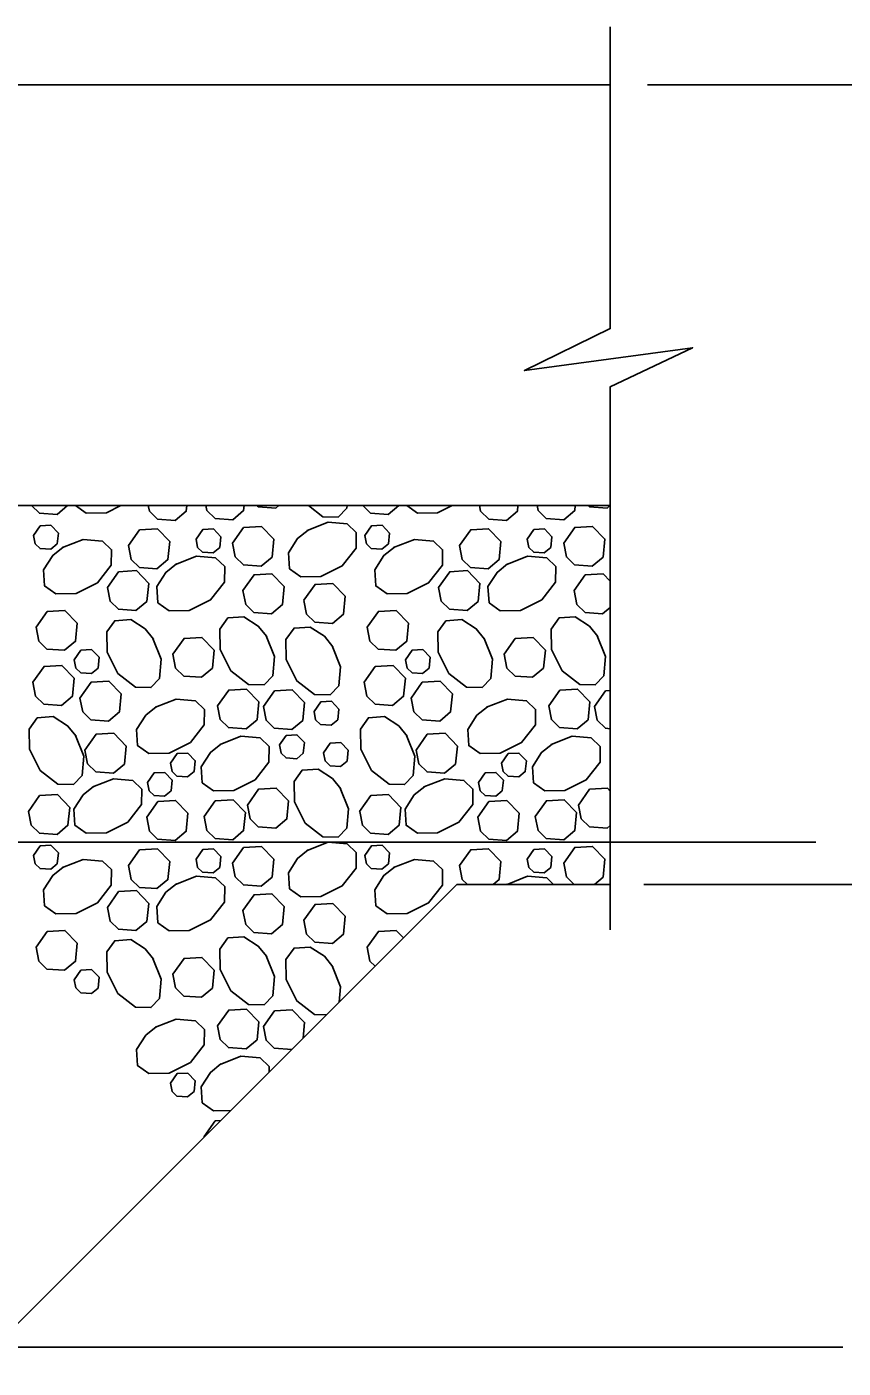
# Model space of a CAD drawing. Extents: x 636530 to 644067, y 294168 to 299122.
# Drawn here: x 643554.9 to 643604.2, y 296372.4 to 296453.3 of the extents above; entities that cross this region are included whole.
import ezdxf

# ---------------------------------------------------------------- set-up
doc = ezdxf.new("R2010")
doc.units = 0
doc.layers.add('1', color=7, linetype='Continuous')

msp = doc.modelspace()

# ---------------------------------------------------------------- linework, layer by layer
at = {"layer": '1'}
for p, q in [((643590.105, 296453.318), (643590.105, 296435.108)), ((643439.562, 296449.818), (643590.105, 296449.818)), ((643592.355, 296449.818), (643610.424, 296449.818)), ((643590.105, 296431.589), (643590.105, 296398.815)), ((643535.129, 296424.416), (643590.105, 296424.416)), ((643518.127, 296404.098), (643602.505, 296404.098)), ((643530.051, 296350.758), (643580.849, 296401.556)), ((643580.849, 296401.556), (643590.105, 296401.556)), ((643592.121, 296401.556), (643607.209, 296401.556)), ((643518.127, 296373.618), (643604.148, 296373.618))]:
    msp.add_line(p, q, dxfattribs=at)
msp.add_lwpolyline([(643584.933, 296432.575), (643590.105, 296435.108), (643590.105, 296449.818), (643439.562, 296449.818), (643439.562, 296447.913), (643438.611, 296447.913), (643438.611, 296404.098), (643514.811, 296404.098), (643535.129, 296424.416), (643590.105, 296424.416), (643590.105, 296431.589), (643595.065, 296433.945)], close=True, dxfattribs=at)
for points in [[(643590.105, 296435.108), (643584.919, 296432.57), (643595.068, 296433.95), (643590.105, 296431.589)], [(643557.351, 296424.416), (643556.71, 296423.883), (643555.65, 296423.959), (643555.18, 296424.416)], [(643560.564, 296424.416), (643559.69, 296423.979), (643558.476, 296423.957), (643557.831, 296424.416)], [(643564.541, 296424.416), (643564.507, 296424.079), (643563.844, 296423.528), (643562.784, 296423.605), (643562.286, 296424.088), (643562.222, 296424.416)], [(643568.006, 296424.416), (643567.976, 296424.119), (643567.313, 296423.567), (643566.253, 296423.644), (643565.754, 296424.128), (643565.698, 296424.416)], [(643570.097, 296424.416), (643569.92, 296424.269), (643568.86, 296424.346), (643568.788, 296424.416)], [(643574.219, 296424.416), (643574.207, 296424.272), (643573.685, 296423.723), (643572.747, 296423.74), (643571.884, 296424.416)], [(643577.34, 296424.416), (643576.699, 296423.883), (643575.639, 296423.959), (643575.168, 296424.416)], [(643580.552, 296424.416), (643579.678, 296423.979), (643578.464, 296423.957), (643577.819, 296424.416)], [(643584.529, 296424.416), (643584.496, 296424.079), (643583.833, 296423.528), (643582.773, 296423.605), (643582.274, 296424.088), (643582.211, 296424.416)], [(643587.994, 296424.416), (643587.964, 296424.119), (643587.301, 296423.567), (643586.241, 296423.644), (643585.743, 296424.128), (643585.687, 296424.416)], [(643590.085, 296424.416), (643589.908, 296424.269), (643588.849, 296424.346), (643588.777, 296424.416)], [(643555.296, 296422.618), (643555.699, 296423.192), (643556.343, 296423.228), (643556.791, 296422.764), (643556.726, 296422.114), (643556.328, 296421.783), (643555.692, 296421.829), (643555.393, 296422.119), (643555.296, 296422.618)], [(643561.021, 296422.004), (643561.693, 296422.96), (643562.766, 296423.022), (643563.513, 296422.248), (643563.405, 296421.164), (643562.742, 296420.612), (643561.682, 296420.689), (643561.183, 296421.173), (643561.021, 296422.004)], [(643565.1, 296422.397), (643565.503, 296422.971), (643566.147, 296423.008), (643566.595, 296422.543), (643566.53, 296421.893), (643566.133, 296421.562), (643565.496, 296421.608), (643565.197, 296421.898), (643565.1, 296422.397)], [(643567.303, 296422.149), (643567.975, 296423.106), (643569.049, 296423.167), (643569.795, 296422.393), (643569.687, 296421.309), (643569.024, 296420.758), (643567.964, 296420.834), (643567.465, 296421.318), (643567.304, 296422.149)], [(643571.814, 296422.914), (643573.072, 296423.412), (643574.227, 296423.313), (643574.776, 296422.791), (643574.759, 296421.853), (643573.926, 296420.788), (643572.638, 296420.144), (643571.424, 296420.123), (643570.741, 296420.608), (643570.676, 296421.575), (643571.23, 296422.44), (643571.865, 296422.946)], [(643575.284, 296422.618), (643575.688, 296423.192), (643576.332, 296423.228), (643576.779, 296422.764), (643576.715, 296422.114), (643576.317, 296421.783), (643575.681, 296421.829), (643575.382, 296422.119), (643575.285, 296422.618)], [(643581.009, 296422.004), (643581.682, 296422.96), (643582.755, 296423.022), (643583.501, 296422.248), (643583.393, 296421.164), (643582.73, 296420.612), (643581.67, 296420.689), (643581.172, 296421.173), (643581.01, 296422.004)], [(643585.088, 296422.397), (643585.492, 296422.971), (643586.136, 296423.008), (643586.584, 296422.543), (643586.519, 296421.893), (643586.121, 296421.562), (643585.485, 296421.608), (643585.186, 296421.898), (643585.089, 296422.397)], [(643587.292, 296422.149), (643587.964, 296423.106), (643589.037, 296423.167), (643589.783, 296422.393), (643589.675, 296421.309), (643589.012, 296420.758), (643587.953, 296420.834), (643587.454, 296421.318), (643587.292, 296422.149)], [(643557.038, 296421.881), (643558.295, 296422.38), (643559.451, 296422.28), (643560, 296421.758), (643559.982, 296420.821), (643559.149, 296419.755), (643557.861, 296419.111), (643556.647, 296419.09), (643555.964, 296419.576), (643555.899, 296420.542), (643556.454, 296421.407), (643557.089, 296421.914)], [(643577.026, 296421.881), (643578.284, 296422.38), (643579.439, 296422.28), (643579.988, 296421.758), (643579.971, 296420.821), (643579.137, 296419.755), (643577.85, 296419.111), (643576.636, 296419.09), (643575.953, 296419.576), (643575.888, 296420.542), (643576.442, 296421.407), (643577.077, 296421.914)], [(643563.87, 296420.865), (643565.128, 296421.363), (643566.283, 296421.263), (643566.832, 296420.741), (643566.815, 296419.804), (643565.981, 296418.739), (643564.693, 296418.095), (643563.48, 296418.073), (643562.796, 296418.559), (643562.732, 296419.526), (643563.286, 296420.39), (643563.921, 296420.897)], [(643583.859, 296420.865), (643585.116, 296421.363), (643586.272, 296421.263), (643586.821, 296420.741), (643586.803, 296419.804), (643585.97, 296418.739), (643584.682, 296418.095), (643583.468, 296418.073), (643582.785, 296418.559), (643582.72, 296419.526), (643583.275, 296420.39), (643583.91, 296420.897)], [(643559.756, 296419.474), (643560.428, 296420.43), (643561.501, 296420.492), (643562.248, 296419.718), (643562.14, 296418.634), (643561.477, 296418.082), (643560.417, 296418.159), (643559.918, 296418.643), (643559.756, 296419.474)], [(643567.936, 296419.286), (643568.608, 296420.243), (643569.681, 296420.304), (643570.427, 296419.53), (643570.319, 296418.446), (643569.656, 296417.895), (643568.597, 296417.971), (643568.098, 296418.455), (643567.936, 296419.286)], [(643579.744, 296419.474), (643580.417, 296420.43), (643581.49, 296420.492), (643582.236, 296419.718), (643582.128, 296418.634), (643581.465, 296418.082), (643580.405, 296418.159), (643579.907, 296418.643), (643579.745, 296419.474)], [(643587.924, 296419.286), (643588.596, 296420.243), (643589.67, 296420.304), (643590.105, 296419.853)], [(643571.611, 296418.701), (643572.283, 296419.657), (643573.357, 296419.718), (643574.103, 296418.945), (643573.995, 296417.861), (643573.332, 296417.309), (643572.272, 296417.386), (643571.774, 296417.869), (643571.612, 296418.7)], [(643590.105, 296418.277), (643589.645, 296417.895), (643588.585, 296417.971), (643588.087, 296418.455), (643587.925, 296419.286)], [(643555.445, 296417.074), (643556.117, 296418.031), (643557.19, 296418.092), (643557.937, 296417.318), (643557.829, 296416.234), (643557.166, 296415.683), (643556.106, 296415.759), (643555.607, 296416.243), (643555.445, 296417.074)], [(643575.433, 296417.074), (643576.106, 296418.031), (643577.179, 296418.092), (643577.925, 296417.318), (643577.817, 296416.234), (643577.154, 296415.683), (643576.094, 296415.759), (643575.596, 296416.243), (643575.434, 296417.074)], [(643562.502, 296416.399), (643563.001, 296415.142), (643562.901, 296413.986), (643562.379, 296413.437), (643561.441, 296413.455), (643560.376, 296414.288), (643559.732, 296415.576), (643559.711, 296416.79), (643560.196, 296417.473), (643561.163, 296417.537), (643562.028, 296416.983), (643562.534, 296416.348)], [(643569.335, 296416.562), (643569.833, 296415.304), (643569.733, 296414.149), (643569.211, 296413.6), (643568.274, 296413.617), (643567.209, 296414.451), (643566.565, 296415.739), (643566.543, 296416.952), (643567.029, 296417.636), (643567.996, 296417.7), (643568.86, 296417.146), (643569.367, 296416.511)], [(643573.32, 296415.952), (643573.819, 296414.694), (643573.719, 296413.539), (643573.197, 296412.99), (643572.26, 296413.007), (643571.194, 296413.841), (643570.551, 296415.129), (643570.529, 296416.342), (643571.015, 296417.026), (643571.981, 296417.09), (643572.846, 296416.536), (643573.353, 296415.901)], [(643582.49, 296416.399), (643582.989, 296415.142), (643582.889, 296413.986), (643582.367, 296413.437), (643581.43, 296413.455), (643580.365, 296414.288), (643579.721, 296415.576), (643579.699, 296416.79), (643580.185, 296417.473), (643581.152, 296417.537), (643582.016, 296416.983), (643582.523, 296416.348)], [(643589.323, 296416.562), (643589.822, 296415.304), (643589.722, 296414.149), (643589.2, 296413.6), (643588.262, 296413.617), (643587.197, 296414.451), (643586.553, 296415.739), (643586.532, 296416.952), (643587.017, 296417.636), (643587.984, 296417.7), (643588.849, 296417.146), (643589.355, 296416.511)], [(643563.71, 296415.448), (643564.382, 296416.404), (643565.455, 296416.465), (643566.202, 296415.692), (643566.094, 296414.608), (643565.431, 296414.056), (643564.371, 296414.133), (643563.872, 296414.616), (643563.71, 296415.448)], [(643583.698, 296415.448), (643584.37, 296416.404), (643585.444, 296416.465), (643586.19, 296415.692), (643586.082, 296414.608), (643585.419, 296414.056), (643584.359, 296414.133), (643583.861, 296414.616), (643583.699, 296415.448)], [(643557.755, 296415.115), (643558.158, 296415.689), (643558.802, 296415.726), (643559.25, 296415.261), (643559.185, 296414.611), (643558.787, 296414.28), (643558.151, 296414.326), (643557.852, 296414.616), (643557.755, 296415.115)], [(643577.743, 296415.115), (643578.147, 296415.689), (643578.791, 296415.726), (643579.238, 296415.261), (643579.174, 296414.611), (643578.776, 296414.28), (643578.14, 296414.326), (643577.841, 296414.616), (643577.744, 296415.115)], [(643555.257, 296413.754), (643555.929, 296414.71), (643557.002, 296414.771), (643557.748, 296413.998), (643557.64, 296412.913), (643556.977, 296412.362), (643555.917, 296412.439), (643555.419, 296412.922), (643555.257, 296413.753)], [(643575.245, 296413.754), (643575.917, 296414.71), (643576.991, 296414.771), (643577.737, 296413.998), (643577.629, 296412.913), (643576.966, 296412.362), (643575.906, 296412.439), (643575.407, 296412.922), (643575.246, 296413.753)], [(643558.097, 296412.804), (643558.77, 296413.76), (643559.843, 296413.822), (643560.589, 296413.048), (643560.481, 296411.964), (643559.818, 296411.412), (643558.758, 296411.489), (643558.26, 296411.973), (643558.098, 296412.804)], [(643578.086, 296412.804), (643578.758, 296413.76), (643579.831, 296413.822), (643580.578, 296413.048), (643580.47, 296411.964), (643579.807, 296411.412), (643578.747, 296411.489), (643578.248, 296411.973), (643578.086, 296412.804)], [(643566.4, 296412.33), (643567.072, 296413.287), (643568.146, 296413.348), (643568.892, 296412.574), (643568.784, 296411.49), (643568.121, 296410.939), (643567.061, 296411.015), (643566.563, 296411.499), (643566.401, 296412.33)], [(643569.166, 296412.289), (643569.838, 296413.246), (643570.911, 296413.307), (643571.658, 296412.533), (643571.55, 296411.449), (643570.886, 296410.898), (643569.827, 296410.975), (643569.328, 296411.458), (643569.166, 296412.289)], [(643586.389, 296412.33), (643587.061, 296413.287), (643588.134, 296413.348), (643588.88, 296412.574), (643588.772, 296411.49), (643588.109, 296410.939), (643587.05, 296411.015), (643586.551, 296411.499), (643586.389, 296412.33)], [(643589.154, 296412.289), (643589.826, 296413.246), (643590.105, 296413.262)], [(643562.65, 296412.243), (643563.908, 296412.741), (643565.063, 296412.641), (643565.612, 296412.119), (643565.595, 296411.182), (643564.761, 296410.117), (643563.473, 296409.473), (643562.26, 296409.451), (643561.576, 296409.937), (643561.512, 296410.904), (643562.066, 296411.768), (643562.701, 296412.275)], [(643572.225, 296411.994), (643572.628, 296412.568), (643573.272, 296412.605), (643573.72, 296412.14), (643573.655, 296411.49), (643573.257, 296411.159), (643572.621, 296411.205), (643572.322, 296411.495), (643572.225, 296411.994)], [(643582.639, 296412.243), (643583.896, 296412.741), (643585.052, 296412.641), (643585.601, 296412.119), (643585.583, 296411.182), (643584.75, 296410.117), (643583.462, 296409.473), (643582.248, 296409.451), (643581.565, 296409.937), (643581.5, 296410.904), (643582.055, 296411.768), (643582.689, 296412.275)], [(643590.105, 296410.954), (643589.815, 296410.975), (643589.317, 296411.458), (643589.155, 296412.289)], [(643557.825, 296410.543), (643558.324, 296409.285), (643558.224, 296408.13), (643557.702, 296407.581), (643556.764, 296407.598), (643555.699, 296408.432), (643555.055, 296409.719), (643555.034, 296410.933), (643555.519, 296411.616), (643556.486, 296411.681), (643557.351, 296411.127), (643557.857, 296410.492)], [(643577.813, 296410.543), (643578.312, 296409.285), (643578.212, 296408.13), (643577.69, 296407.581), (643576.753, 296407.598), (643575.687, 296408.432), (643575.044, 296409.719), (643575.022, 296410.933), (643575.508, 296411.616), (643576.475, 296411.681), (643577.339, 296411.127), (643577.846, 296410.492)], [(643558.396, 296409.658), (643559.069, 296410.614), (643560.142, 296410.675), (643560.888, 296409.902), (643560.78, 296408.818), (643560.117, 296408.266), (643559.057, 296408.343), (643558.559, 296408.826), (643558.397, 296409.658)], [(643570.144, 296409.976), (643570.547, 296410.55), (643571.191, 296410.587), (643571.639, 296410.123), (643571.574, 296409.472), (643571.176, 296409.141), (643570.54, 296409.188), (643570.241, 296409.478), (643570.144, 296409.976)], [(643578.385, 296409.658), (643579.057, 296410.614), (643580.131, 296410.675), (643580.877, 296409.902), (643580.769, 296408.818), (643580.106, 296408.266), (643579.046, 296408.343), (643578.547, 296408.826), (643578.385, 296409.658)], [(643566.552, 296409.996), (643567.81, 296410.495), (643568.965, 296410.395), (643569.514, 296409.873), (643569.497, 296408.935), (643568.663, 296407.87), (643567.375, 296407.226), (643566.162, 296407.205), (643565.478, 296407.69), (643565.414, 296408.657), (643565.968, 296409.522), (643566.603, 296410.028)], [(643572.792, 296409.504), (643573.195, 296410.077), (643573.839, 296410.114), (643574.287, 296409.65), (643574.222, 296409), (643573.825, 296408.669), (643573.189, 296408.715), (643572.889, 296409.005), (643572.792, 296409.503)], [(643586.54, 296409.996), (643587.798, 296410.495), (643588.953, 296410.395), (643589.503, 296409.873), (643589.485, 296408.935), (643588.652, 296407.87), (643587.364, 296407.226), (643586.15, 296407.205), (643585.467, 296407.69), (643585.402, 296408.657), (643585.956, 296409.522), (643586.591, 296410.028)], [(643563.555, 296408.873), (643563.959, 296409.447), (643564.603, 296409.484), (643565.05, 296409.02), (643564.986, 296408.369), (643564.588, 296408.038), (643563.952, 296408.084), (643563.653, 296408.374), (643563.556, 296408.873)], [(643583.544, 296408.873), (643583.947, 296409.447), (643584.591, 296409.484), (643585.039, 296409.02), (643584.974, 296408.369), (643584.576, 296408.038), (643583.94, 296408.084), (643583.641, 296408.374), (643583.544, 296408.873)], [(643562.168, 296407.707), (643562.572, 296408.281), (643563.216, 296408.317), (643563.663, 296407.853), (643563.599, 296407.203), (643563.201, 296406.872), (643562.565, 296406.918), (643562.266, 296407.208), (643562.169, 296407.707)], [(643573.808, 296407.37), (643574.307, 296406.113), (643574.207, 296404.957), (643573.685, 296404.408), (643572.747, 296404.426), (643571.682, 296405.259), (643571.038, 296406.547), (643571.017, 296407.761), (643571.502, 296408.444), (643572.469, 296408.509), (643573.334, 296407.955), (643573.84, 296407.32)], [(643582.157, 296407.707), (643582.56, 296408.281), (643583.204, 296408.317), (643583.652, 296407.853), (643583.587, 296407.203), (643583.189, 296406.872), (643582.553, 296406.918), (643582.254, 296407.208), (643582.157, 296407.707)], [(643558.866, 296407.434), (643560.124, 296407.933), (643561.279, 296407.833), (643561.828, 296407.311), (643561.811, 296406.373), (643560.977, 296405.308), (643559.69, 296404.664), (643558.476, 296404.643), (643557.793, 296405.128), (643557.728, 296406.095), (643558.282, 296406.96), (643558.917, 296407.466)], [(643568.199, 296406.346), (643568.871, 296407.302), (643569.945, 296407.364), (643570.691, 296406.59), (643570.583, 296405.506), (643569.92, 296404.954), (643568.86, 296405.031), (643568.362, 296405.515), (643568.2, 296406.346)], [(643578.855, 296407.434), (643580.113, 296407.933), (643581.268, 296407.833), (643581.817, 296407.311), (643581.799, 296406.373), (643580.966, 296405.308), (643579.678, 296404.664), (643578.464, 296404.643), (643577.781, 296405.128), (643577.716, 296406.095), (643578.271, 296406.96), (643578.906, 296407.466)], [(643588.188, 296406.346), (643588.86, 296407.302), (643589.933, 296407.364), (643590.105, 296407.186)], [(643554.989, 296405.96), (643555.662, 296406.916), (643556.735, 296406.977), (643557.481, 296406.204), (643557.373, 296405.12), (643556.71, 296404.568), (643555.65, 296404.645), (643555.152, 296405.128), (643554.99, 296405.96)], [(643562.123, 296405.605), (643562.796, 296406.561), (643563.869, 296406.623), (643564.615, 296405.849), (643564.507, 296404.765), (643563.844, 296404.213), (643562.784, 296404.29), (643562.286, 296404.774), (643562.124, 296405.605)], [(643565.592, 296405.645), (643566.264, 296406.601), (643567.338, 296406.662), (643568.084, 296405.889), (643567.976, 296404.804), (643567.313, 296404.253), (643566.253, 296404.33), (643565.754, 296404.813), (643565.593, 296405.644)], [(643574.978, 296405.96), (643575.65, 296406.916), (643576.724, 296406.977), (643577.47, 296406.204), (643577.362, 296405.12), (643576.699, 296404.568), (643575.639, 296404.645), (643575.14, 296405.128), (643574.979, 296405.96)], [(643582.112, 296405.605), (643582.784, 296406.561), (643583.858, 296406.623), (643584.604, 296405.849), (643584.496, 296404.765), (643583.833, 296404.213), (643582.773, 296404.29), (643582.274, 296404.774), (643582.113, 296405.605)], [(643585.58, 296405.645), (643586.253, 296406.601), (643587.326, 296406.662), (643588.072, 296405.889), (643587.964, 296404.804), (643587.301, 296404.253), (643586.241, 296404.33), (643585.743, 296404.813), (643585.581, 296405.644)], [(643590.105, 296405.117), (643589.908, 296404.954), (643588.849, 296405.031), (643588.35, 296405.515), (643588.188, 296406.346)], [(643555.296, 296403.303), (643555.699, 296403.877), (643556.343, 296403.914), (643556.791, 296403.45), (643556.726, 296402.799), (643556.328, 296402.468), (643555.692, 296402.514), (643555.393, 296402.805), (643555.296, 296403.303)], [(643561.021, 296402.689), (643561.693, 296403.646), (643562.766, 296403.707), (643563.513, 296402.933), (643563.405, 296401.849), (643562.742, 296401.298), (643561.682, 296401.375), (643561.183, 296401.858), (643561.021, 296402.689)], [(643565.1, 296403.083), (643565.503, 296403.656), (643566.147, 296403.693), (643566.595, 296403.229), (643566.53, 296402.579), (643566.133, 296402.248), (643565.496, 296402.294), (643565.197, 296402.584), (643565.1, 296403.082)], [(643567.303, 296402.835), (643567.975, 296403.791), (643569.049, 296403.852), (643569.795, 296403.079), (643569.687, 296401.995), (643569.024, 296401.443), (643567.964, 296401.52), (643567.465, 296402.003), (643567.304, 296402.835)], [(643571.814, 296403.599), (643573.072, 296404.098), (643574.227, 296403.998), (643574.776, 296403.476), (643574.759, 296402.539), (643573.926, 296401.473), (643572.638, 296400.829), (643571.424, 296400.808), (643570.741, 296401.294), (643570.676, 296402.26), (643571.23, 296403.125), (643571.865, 296403.632)], [(643575.284, 296403.303), (643575.688, 296403.877), (643576.332, 296403.914), (643576.779, 296403.45), (643576.715, 296402.799), (643576.317, 296402.468), (643575.681, 296402.514), (643575.382, 296402.805), (643575.285, 296403.303)], [(643581.009, 296402.689), (643581.682, 296403.646), (643582.755, 296403.707), (643583.501, 296402.933), (643583.393, 296401.849), (643583.041, 296401.556)], [(643585.088, 296403.083), (643585.492, 296403.656), (643586.136, 296403.693), (643586.584, 296403.229), (643586.519, 296402.579), (643586.121, 296402.248), (643585.485, 296402.294), (643585.186, 296402.584), (643585.089, 296403.082)], [(643587.292, 296402.835), (643587.964, 296403.791), (643589.037, 296403.852), (643589.783, 296403.079), (643589.675, 296401.995), (643589.148, 296401.556)], [(643557.038, 296402.567), (643558.295, 296403.065), (643559.451, 296402.966), (643560, 296402.444), (643559.982, 296401.506), (643559.149, 296400.441), (643557.861, 296399.797), (643556.647, 296399.776), (643555.964, 296400.261), (643555.899, 296401.228), (643556.454, 296402.093), (643557.089, 296402.599)], [(643577.026, 296402.567), (643578.284, 296403.065), (643579.439, 296402.966), (643579.988, 296402.444), (643579.971, 296401.506), (643579.137, 296400.441), (643577.85, 296399.797), (643576.636, 296399.776), (643575.953, 296400.261), (643575.888, 296401.228), (643576.442, 296402.093), (643577.077, 296402.599)], [(643581.484, 296401.556), (643581.172, 296401.858), (643581.01, 296402.689)], [(643587.916, 296401.556), (643587.454, 296402.003), (643587.292, 296402.835)], [(643563.87, 296401.55), (643565.128, 296402.049), (643566.283, 296401.949), (643566.832, 296401.427), (643566.815, 296400.489), (643565.981, 296399.424), (643564.693, 296398.78), (643563.48, 296398.759), (643562.796, 296399.244), (643562.732, 296400.211), (643563.286, 296401.076), (643563.921, 296401.582)], [(643583.873, 296401.556), (643585.116, 296402.049), (643586.272, 296401.949), (643586.685, 296401.556)], [(643559.756, 296400.159), (643560.428, 296401.116), (643561.501, 296401.177), (643562.248, 296400.403), (643562.14, 296399.319), (643561.477, 296398.768), (643560.417, 296398.845), (643559.918, 296399.328), (643559.756, 296400.159)], [(643567.936, 296399.972), (643568.608, 296400.928), (643569.681, 296400.989), (643570.427, 296400.216), (643570.319, 296399.132), (643569.656, 296398.58), (643568.597, 296398.657), (643568.098, 296399.14), (643567.936, 296399.972)], [(643583.877, 296401.556), (643583.91, 296401.582)], [(643571.611, 296399.386), (643572.283, 296400.342), (643573.357, 296400.404), (643574.103, 296399.63), (643573.995, 296398.546), (643573.332, 296397.994), (643572.272, 296398.071), (643571.774, 296398.555), (643571.612, 296399.386)], [(643555.445, 296397.76), (643556.117, 296398.716), (643557.19, 296398.777), (643557.937, 296398.004), (643557.829, 296396.92), (643557.166, 296396.368), (643556.106, 296396.445), (643555.607, 296396.929), (643555.445, 296397.76)], [(643575.433, 296397.76), (643576.106, 296398.716), (643577.179, 296398.777), (643577.617, 296398.324)], [(643562.502, 296397.085), (643563.001, 296395.827), (643562.901, 296394.672), (643562.379, 296394.122), (643561.441, 296394.14), (643560.376, 296394.973), (643559.732, 296396.261), (643559.711, 296397.475), (643560.196, 296398.158), (643561.163, 296398.223), (643562.028, 296397.669), (643562.534, 296397.034)], [(643569.335, 296397.247), (643569.833, 296395.99), (643569.733, 296394.834), (643569.211, 296394.285), (643568.274, 296394.303), (643567.209, 296395.136), (643566.565, 296396.424), (643566.543, 296397.638), (643567.029, 296398.321), (643567.996, 296398.386), (643568.86, 296397.832), (643569.367, 296397.197)], [(643572.973, 296393.679), (643572.26, 296393.693), (643571.194, 296394.526), (643570.551, 296395.814), (643570.529, 296397.028), (643571.015, 296397.711), (643571.981, 296397.776), (643572.846, 296397.222), (643573.353, 296396.587)], [(643575.914, 296396.62), (643575.596, 296396.929), (643575.434, 296397.76)], [(643563.71, 296396.133), (643564.382, 296397.09), (643565.455, 296397.151), (643566.202, 296396.377), (643566.094, 296395.293), (643565.431, 296394.742), (643564.371, 296394.818), (643563.872, 296395.302), (643563.71, 296396.133)], [(643557.755, 296395.8), (643558.158, 296396.374), (643558.802, 296396.411), (643559.25, 296395.947), (643559.185, 296395.296), (643558.787, 296394.965), (643558.151, 296395.012), (643557.852, 296395.302), (643557.755, 296395.8)], [(643573.32, 296396.637), (643573.819, 296395.38), (643573.738, 296394.445)], [(643566.4, 296393.016), (643567.072, 296393.972), (643568.146, 296394.033), (643568.892, 296393.26), (643568.784, 296392.176), (643568.121, 296391.624), (643567.061, 296391.701), (643566.563, 296392.184), (643566.401, 296393.015)], [(643569.166, 296392.975), (643569.838, 296393.931), (643570.911, 296393.993), (643571.658, 296393.219), (643571.563, 296392.27)], [(643562.65, 296392.928), (643563.908, 296393.427), (643565.063, 296393.327), (643565.612, 296392.805), (643565.595, 296391.867), (643564.761, 296390.802), (643563.473, 296390.158), (643562.26, 296390.137), (643561.576, 296390.622), (643561.512, 296391.589), (643562.066, 296392.454), (643562.701, 296392.96)], [(643570.877, 296391.584), (643569.827, 296391.66), (643569.328, 296392.144), (643569.166, 296392.975)], [(643566.552, 296390.682), (643567.81, 296391.18), (643568.965, 296391.08), (643569.514, 296390.558), (643569.508, 296390.215)], [(643567.202, 296387.909), (643566.162, 296387.89), (643565.478, 296388.376), (643565.414, 296389.343), (643565.968, 296390.207), (643566.603, 296390.714)], [(643563.555, 296389.559), (643563.959, 296390.133), (643564.603, 296390.169), (643565.05, 296389.705), (643564.986, 296389.055), (643564.588, 296388.724), (643563.952, 296388.77), (643563.653, 296389.06), (643563.556, 296389.559)], [(643565.592, 296386.33), (643566.264, 296387.286), (643566.599, 296387.305)], [(643565.598, 296386.305), (643565.593, 296386.33)]]:
    msp.add_lwpolyline(points, dxfattribs=at)

doc.saveas('drawing.dxf')
